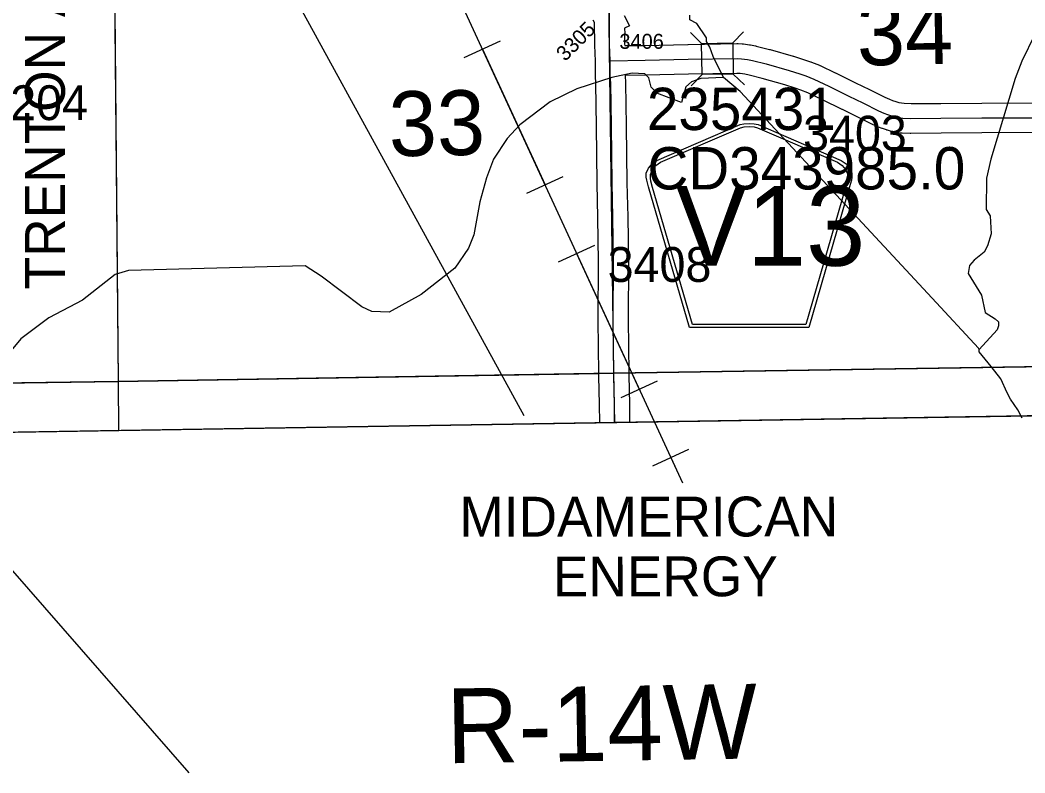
# Model space of a CAD drawing. Extents: x 23.6 to 68.7, y -63 to -29.
# Drawn here: x 52.625 to 54.643, y -58.305 to -56.794 of the extents above; entities that cross this region are included whole.
import ezdxf

# ---------------------------------------------------------------- set-up
doc = ezdxf.new("R2010")
doc.units = 0
for name, color, linetype in [('tdCoClipBndry', 7, 'Continuous'), ('tdCoCoBndry', 7, 'Continuous'), ('tdCoCoBndryPart', 7, 'Continuous'), ('tdCoHydroRiver', 7, 'Continuous'), ('tdCoPipe', 7, 'Continuous'), ('tdCoPipeTxt', 7, 'Continuous'), ('tdCoSecRdNmbr', 7, 'Continuous'), ('tdCoSecRdTxt', 7, 'Continuous'), ('tdCoSecRteBand', 7, 'Continuous'), ('tdCoSecRteCL', 7, 'Continuous'), ('tdCoSectLine', 7, 'Continuous'), ('tdCoSectLinePart', 7, 'Continuous'), ('tdCoSectNmbr', 7, 'Continuous'), ('tdCoShieldCoRte', 7, 'Continuous'), ('tdCoStrucSec', 7, 'Continuous'), ('tdCoStrucSecCoName', 7, 'Continuous'), ('tdCoStrucSecFHWANum', 7, 'Continuous'), ('tdCoSurfGravel', 7, 'Continuous'), ('tdCoTwpBndryShd', 7, 'Continuous'), ('tdCoTwpRngTxt', 7, 'Continuous')]:
    doc.layers.add(name, color=color, linetype=linetype)

msp = doc.modelspace()

# ---------------------------------------------------------------- linework, layer by layer
at = {"layer": 'tdCoClipBndry'}
msp.add_lwpolyline([(48.4512, -33.5006), (56.4135, -33.3762), (56.4393, -33.3792), (56.4635, -33.3887), (56.4958, -33.4172), (56.511, -33.4483), (56.515, -33.4739), (56.5367, -34.4332), (56.5907, -38.4342), (56.6629, -42.4448), (56.8804, -55.4557), (56.9085, -56.4312), (56.9025, -56.8392), (56.9121, -57.4607), (56.9036, -57.4944), (56.8842, -57.5232), (56.8561, -57.5435), (56.8227, -57.553), (51.8233, -57.6334)], dxfattribs=at)
at = {"layer": 'tdCoCoBndry'}
for p, q in [((54.8164, -57.4869), (53.8174, -57.5025)), ((53.8174, -57.5025), (54.8164, -57.4869)), ((53.8174, -57.5025), (52.8224, -57.5189)), ((52.8224, -57.5189), (53.8174, -57.5025)), ((52.8224, -57.5189), (51.8222, -57.5335)), ((51.8222, -57.5335), (52.8224, -57.5189))]:
    msp.add_line(p, q, dxfattribs=at)
for points in [[(56.5284, -40.4484), (56.5463, -41.4474), (56.5633, -42.4465), (56.5785, -43.4411), (56.5946, -44.4414), (56.6119, -45.4382), (56.6301, -46.4017), (56.647, -47.4001), (56.6636, -48.3998), (56.6786, -49.3969), (56.6976, -50.3938), (56.712, -51.3894), (56.7304, -52.4659), (56.7487, -53.455), (56.7648, -54.458), (56.7808, -55.4579), (56.8089, -56.4341), (56.8029, -56.8393), (56.8127, -57.4536), (55.8172, -57.471), (54.8164, -57.4869), (53.8174, -57.5025), (52.8224, -57.5189), (51.8222, -57.5335)], [(51.8219, -57.5335), (52.8221, -57.5189), (53.8171, -57.5025), (54.816, -57.4869), (55.8169, -57.471), (56.8124, -57.4536)], [(51.8233, -57.6334), (56.8227, -57.553), (56.8561, -57.5435), (56.8842, -57.5232), (56.9036, -57.4944), (56.9121, -57.4607), (56.9119, -57.4521), (56.8127, -57.4536), (55.8172, -57.471), (54.8164, -57.4869), (53.8174, -57.5025), (52.8224, -57.5189), (51.8222, -57.5335)]]:
    msp.add_lwpolyline(points, dxfattribs=at)
at = {"layer": 'tdCoCoBndryPart'}
for points in [[(53.847, -57.5021), (54.816, -57.4869), (55.7869, -57.4715)], [(52.3505, -57.5258), (52.8221, -57.5189), (53.7872, -57.503)]]:
    msp.add_lwpolyline(points, dxfattribs=at)
at = {"layer": 'tdCoHydroRiver'}
for points in [[(54.0377, -56.909), (54.0167, -56.8666), (54.0101, -56.8478), (54.0037, -56.8368), (54.0036, -56.8289), (53.9843, -56.8007), (53.97, -56.793), (53.9699, -56.7835)], [(54.6633, -56.8223), (54.6372, -56.8763), (54.6234, -56.9112), (54.5749, -57.0728), (54.5659, -57.1108), (54.5651, -57.174), (54.5731, -57.1865), (54.5752, -57.2228), (54.5676, -57.2465), (54.5614, -57.2593), (54.5411, -57.2753), (54.5318, -57.2865), (54.5288, -57.3023), (54.5562, -57.3461), (54.5629, -57.3808), (54.5836, -57.3932), (54.59, -57.3994), (54.5901, -57.4073), (54.587, -57.4152), (54.5512, -57.4551)], [(54.0377, -56.909), (53.992, -56.9111), (53.9731, -56.9177), (53.9622, -56.9273), (53.9531, -56.959), (53.9039, -56.9406), (53.8927, -56.9281), (53.8877, -56.9093), (53.8798, -56.9015), (53.8545, -56.9002), (53.8135, -56.9086), (53.7428, -56.9316), (53.6894, -56.9575), (53.6285, -57.004), (53.6035, -57.0312), (53.5756, -57.0726), (53.5619, -57.1106), (53.5483, -57.1582), (53.5365, -57.2246), (53.5258, -57.2516), (53.4978, -57.2914), (53.4306, -57.3443), (53.3663, -57.3799)], [(54.5512, -57.4551), (54.5496, -57.452), (54.4568, -57.3521), (54.0712, -56.937), (54.0377, -56.909)], [(53.3663, -57.3799), (53.3316, -57.3787), (53.311, -57.3695), (53.2297, -57.3074), (53.1978, -57.2872), (52.8428, -57.2964), (52.816, -57.3046), (52.7504, -57.3559), (52.6829, -57.3915), (52.6266, -57.4332), (52.5909, -57.4763), (52.5754, -57.5049), (52.5691, -57.5212)], [(54.5753, -57.4892), (54.5513, -57.4599), (54.5512, -57.4551)], [(54.6376, -57.5931), (54.6291, -57.5759), (54.6141, -57.5545), (54.6076, -57.5417), (54.5948, -57.5139), (54.5753, -57.4892)]]:
    msp.add_lwpolyline(points, dxfattribs=at)
at = {"layer": 'tdCoPipe'}
for p, q in [((53.517, -56.8689), (53.5897, -56.8353)), ((53.6427, -57.1413), (53.7156, -57.1076)), ((53.7062, -57.2788), (53.779, -57.2452)), ((53.8319, -57.5512), (53.9049, -57.5175)), ((53.8955, -57.6888), (53.9682, -57.6552))]:
    msp.add_line(p, q, dxfattribs=at)
for points in [[(47.6328, -46.455), (47.8862, -47.0281), (47.8862, -47.3755), (48.1041, -47.5548), (48.3579, -48.0145), (48.3692, -48.7357), (48.7277, -48.8178), (49.2636, -49.807), (49.6834, -50.278), (49.6888, -50.5119), (49.9362, -51.0105), (49.9711, -52.1375), (51.224, -52.8257), (51.5733, -53.5411), (51.7686, -54.0379), (52.0307, -54.5322), (52.7489, -55.6227), (53.4258, -56.5755), (53.9554, -57.7229)], [(53.6376, -57.5881), (52.9135, -56.2677), (52.8846, -55.9501), (52.7092, -55.8881), (52.1685, -54.6256)], [(53.5534, -56.8521), (53.6792, -57.1244)], [(53.7427, -57.262), (53.8684, -57.5344)], [(53.9319, -57.6719), (53.9554, -57.7229)], [(51.8466, -58.0633), (52.5674, -57.8518), (52.9636, -58.3049)]]:
    msp.add_lwpolyline(points, dxfattribs=at)
at = {"layer": 'tdCoSecRteBand'}
for points in [[(53.8384, -56.7843), (53.8487, -56.8051), (53.8389, -56.8099), (53.8392, -56.8208), (53.8388, -56.8208), (53.839, -56.8417), (53.8392, -56.8449), (53.8798, -56.8444), (53.9662, -56.8423), (53.9664, -56.8423), (53.9665, -56.8423), (54.0647, -56.8406), (54.0658, -56.8406), (54.0669, -56.8406), (54.0755, -56.8411), (54.0767, -56.8412), (54.0779, -56.8414), (54.0898, -56.843), (54.0908, -56.8432), (54.0918, -56.8434), (54.1021, -56.8455), (54.1026, -56.8456), (54.1032, -56.8458), (54.1304, -56.8526), (54.131, -56.8527), (54.1315, -56.8528), (54.1776, -56.8661), (54.1781, -56.8662), (54.1785, -56.8663), (54.2002, -56.8733), (54.2003, -56.8733), (54.2004, -56.8733), (54.2124, -56.8773), (54.2134, -56.8776), (54.2143, -56.878), (54.2303, -56.8844), (54.2311, -56.8848), (54.2319, -56.8851), (54.262, -56.8993), (54.2622, -56.8994), (54.2624, -56.8996), (54.3027, -56.9194), (54.3309, -56.933), (54.331, -56.9331), (54.3312, -56.9332), (54.3617, -56.9484), (54.3709, -56.9524), (54.3774, -56.9548), (54.3841, -56.9572), (54.39, -56.9589), (54.3951, -56.9599), (54.4007, -56.9607), (54.4143, -56.9613)], [(53.789, -57.6018), (53.7886, -57.5654), (53.7875, -57.5082), (53.7875, -57.5081), (53.7875, -57.5079), (53.7874, -57.5029), (53.7861, -57.3961), (53.7861, -57.3958), (53.7861, -57.3956), (53.7867, -57.279), (53.7854, -57.1897), (53.7838, -57.1214), (53.7838, -57.1212), (53.7838, -57.121), (53.7825, -57.0066), (53.7812, -56.9218), (53.7804, -56.9049), (53.7804, -56.9042), (53.7804, -56.9035), (53.7804, -56.8758), (53.7791, -56.8437), (53.779, -56.8433), (53.779, -56.8428), (53.7786, -56.7985), (53.7761, -56.7936)], [(54.6816, -57.0196), (54.5567, -57.0201), (54.4748, -57.0208), (54.4141, -57.0213), (54.4134, -57.0213), (54.4126, -57.0213), (54.3966, -57.0206), (54.395, -57.0205), (54.3934, -57.0203), (54.3856, -57.0191), (54.385, -57.019), (54.3844, -57.0189), (54.3775, -57.0176), (54.3762, -57.0174), (54.3749, -57.017), (54.3668, -57.0147), (54.3659, -57.0144), (54.365, -57.0141), (54.3571, -57.0113), (54.3568, -57.0112), (54.3565, -57.0111), (54.349, -57.0083), (54.3483, -57.008), (54.3476, -57.0077), (54.337, -57.0031), (54.3363, -57.0028), (54.3357, -57.0024), (54.3046, -56.987), (54.2764, -56.9733), (54.2764, -56.9733), (54.2763, -56.9732), (54.2362, -56.9535), (54.2071, -56.9398), (54.1928, -56.934), (54.1817, -56.9304), (54.1606, -56.9236), (54.1155, -56.9107), (54.0892, -56.9041), (54.0805, -56.9023), (54.0709, -56.901), (54.0646, -56.9006), (53.9676, -56.9022), (53.8811, -56.9044), (53.8809, -56.9044), (53.8807, -56.9044), (53.8404, -56.9049), (53.8411, -56.9196), (53.8411, -56.92), (53.8411, -56.9205), (53.8425, -57.0057), (53.8425, -57.0058), (53.8425, -57.0058), (53.8438, -57.1202), (53.8453, -57.1884), (53.8453, -57.1886), (53.8454, -57.1887), (53.8467, -57.2784), (53.8467, -57.2787), (53.8467, -57.279), (53.8461, -57.3956), (53.8474, -57.5022), (53.8475, -57.5071), (53.8486, -57.5644), (53.8486, -57.5645), (53.8486, -57.5647), (53.849, -57.6008)], [(54.4143, -56.9613), (54.4743, -56.9608), (54.4743, -56.9608), (54.5563, -56.9601), (54.5563, -56.9601), (54.5564, -56.9601), (54.6814, -56.9596)]]:
    msp.add_lwpolyline(points, dxfattribs=at)
at = {"layer": 'tdCoSecRteCL'}
for points in [[(53.8104, -56.8752), (53.809, -56.8425), (53.8085, -56.7914)], [(53.8104, -56.8752), (53.8804, -56.8744), (53.967, -56.8722), (54.0652, -56.8706), (54.0738, -56.8711), (54.0857, -56.8727), (54.0959, -56.8749), (54.1232, -56.8817), (54.1693, -56.8949), (54.191, -56.9018), (54.2031, -56.9058), (54.2191, -56.9123), (54.2492, -56.9265), (54.2895, -56.9463), (54.3178, -56.96), (54.349, -56.9756), (54.3596, -56.9802), (54.3671, -56.983), (54.375, -56.9858), (54.3831, -56.9881), (54.39, -56.9895), (54.3978, -56.9906), (54.4139, -56.9913), (54.4745, -56.9908), (54.5565, -56.9901), (54.6815, -56.9896)], [(53.819, -57.6013), (53.8186, -57.565), (53.8175, -57.5076), (53.8174, -57.5026), (53.8161, -57.3957), (53.8167, -57.2789), (53.8154, -57.1891), (53.8138, -57.1207), (53.8125, -57.0062), (53.8111, -56.9209), (53.8104, -56.9035), (53.8104, -56.8752)]]:
    msp.add_lwpolyline(points, dxfattribs=at)
at = {"layer": 'tdCoSectLine'}
for points in [[(53.8031, -56.5041), (53.8171, -57.5025)], [(52.8128, -56.52), (52.8221, -57.5189)], [(53.8171, -57.5025), (54.816, -57.4869)], [(52.8221, -57.5189), (53.8171, -57.5025)], [(53.8171, -57.5025), (53.8185, -57.6013)], [(51.8219, -57.5335), (52.8221, -57.5189)], [(52.8221, -57.5189), (52.8223, -57.6174)]]:
    msp.add_lwpolyline(points, dxfattribs=at)
at = {"layer": 'tdCoSectLinePart'}
for points in [[(52.8131, -56.5499), (52.8221, -57.5189)], [(53.847, -57.5021), (54.816, -57.4869)], [(52.8221, -57.5189), (53.7872, -57.503)], [(52.3505, -57.5258), (52.8221, -57.5189)], [(52.8221, -57.5189), (52.8223, -57.6174)]]:
    msp.add_lwpolyline(points, dxfattribs=at)
at = {"layer": 'tdCoShieldCoRte'}
for points in [[(53.9693, -57.411), (53.8873, -57.1281), (53.8834, -57.1149), (53.8827, -57.109), (53.8827, -57.1012), (53.8869, -57.0909), (53.8942, -57.0824), (53.9038, -57.0758), (54.0711, -57.0034), (54.0786, -57.0018), (54.089, -57.0009), (54.0994, -57.0018), (54.107, -57.0034), (54.2742, -57.0758), (54.2838, -57.0824), (54.2911, -57.0909), (54.2953, -57.1012), (54.2953, -57.109), (54.2946, -57.1149), (54.2907, -57.1281), (54.2088, -57.411)], [(53.9751, -57.4046), (53.8954, -57.1294), (53.8917, -57.1167), (53.891, -57.1111), (53.891, -57.1036), (53.895, -57.0937), (53.902, -57.0855), (53.9112, -57.0791), (54.0718, -57.0097), (54.079, -57.0081), (54.089, -57.0072), (54.099, -57.0081), (54.1062, -57.0097), (54.2668, -57.0791), (54.276, -57.0855), (54.283, -57.0937), (54.2871, -57.1036), (54.2871, -57.1111), (54.2864, -57.1167), (54.2826, -57.1294), (54.2029, -57.4046)]]:
    msp.add_lwpolyline(points, close=True, dxfattribs=at)
at = {"layer": 'tdCoStrucSec'}
for p, q in [((53.9937, -56.8405), (53.9712, -56.8187)), ((54.0563, -56.8394), (54.0781, -56.8169)), ((53.9948, -56.9031), (53.973, -56.9256)), ((54.0574, -56.902), (54.0799, -56.9238))]:
    msp.add_line(p, q, dxfattribs=at)
msp.add_lwpolyline([(53.9937, -56.8405), (54.0563, -56.8394), (54.0574, -56.902), (53.9948, -56.9031)], close=True, dxfattribs=at)
at = {"layer": 'tdCoSurfGravel'}
for points in [[(53.8174, -57.5026), (53.8161, -57.3957), (53.8167, -57.2789), (53.8154, -57.1891), (53.8138, -57.1207), (53.8125, -57.0062), (53.8111, -56.9209), (53.8104, -56.9035), (53.8104, -56.8752), (53.809, -56.8425), (53.8085, -56.7914), (53.808, -56.7675), (53.8077, -56.7493)], [(53.8104, -56.8752), (53.8804, -56.8744), (53.967, -56.8722), (54.0652, -56.8706), (54.0738, -56.8711), (54.0857, -56.8727), (54.0959, -56.8749), (54.1232, -56.8817), (54.1693, -56.8949), (54.191, -56.9018), (54.2031, -56.9058), (54.2191, -56.9123), (54.2492, -56.9265), (54.2895, -56.9463), (54.3178, -56.96), (54.349, -56.9756), (54.3596, -56.9802), (54.3671, -56.983), (54.375, -56.9858), (54.3831, -56.9881), (54.39, -56.9895), (54.3978, -56.9906), (54.4139, -56.9913), (54.4745, -56.9908), (54.5565, -56.9901), (54.6815, -56.9896)], [(53.819, -57.6013), (53.8186, -57.565), (53.8175, -57.5076), (53.8174, -57.5026)]]:
    msp.add_lwpolyline(points, dxfattribs=at)
at = {"layer": 'tdCoTwpBndryShd'}
msp.add_lwpolyline([(56.8124, -57.4536), (55.8169, -57.471), (54.816, -57.4869), (53.8171, -57.5025), (52.8221, -57.5189), (51.8219, -57.5335)], dxfattribs=at)

# ---------------------------------------------------------------- texts
at = {"layer": 'tdCoPipeTxt'}
for s, p in [('MIDAMERICAN', (53.5073, -57.8307)), ('ENERGY', (53.695, -57.9506))]:
    msp.add_text(s, height=0.08, rotation=0.0403, dxfattribs=at).set_placement(p)
at = {"layer": 'tdCoSecRdNmbr'}
for s, height, rotation, p in [('3305', 0.03, 45.0404, (53.7197, -56.8779)), ('3406', 0.03, 0.0407, (53.8286, -56.8513)), ('3204', 0.07, 0.0398, (52.5531, -56.9946)), ('3403', 0.07, 0.041, (54.1976, -57.0558)), ('3408', 0.07, 0.0407, (53.8051, -57.3193))]:
    msp.add_text(s, height=height, rotation=rotation, dxfattribs=at).set_placement(p)
at = {"layer": 'tdCoSecRdTxt'}
msp.add_text('TRENTON AVE', height=0.08, rotation=90, dxfattribs=at).set_placement((52.7149, -57.3343))
at = {"layer": 'tdCoSectNmbr'}
for s, rotation, p in [('34', 1.041, (54.3065, -56.8849)), ('33', 1.0404, (53.3664, -57.0672))]:
    msp.add_text(s, height=0.13, rotation=rotation, dxfattribs=at).set_placement(p)
at = {"layer": 'tdCoShieldCoRte'}
msp.add_text('V13', height=0.16, dxfattribs=at).set_placement((53.9418, -57.2867))
at = {"layer": 'tdCoStrucSecCoName'}
msp.add_text('CD343985.0', height=0.085, dxfattribs=at).set_placement((53.885, -57.1336))
at = {"layer": 'tdCoStrucSecFHWANum'}
msp.add_text('235431', height=0.085, dxfattribs=at).set_placement((53.8839, -57.0144))
at = {"layer": 'tdCoTwpRngTxt'}
msp.add_text('R-14W', height=0.15, rotation=0.8973, dxfattribs=at).set_placement((53.4822, -58.2857))

doc.saveas('drawing.dxf')
